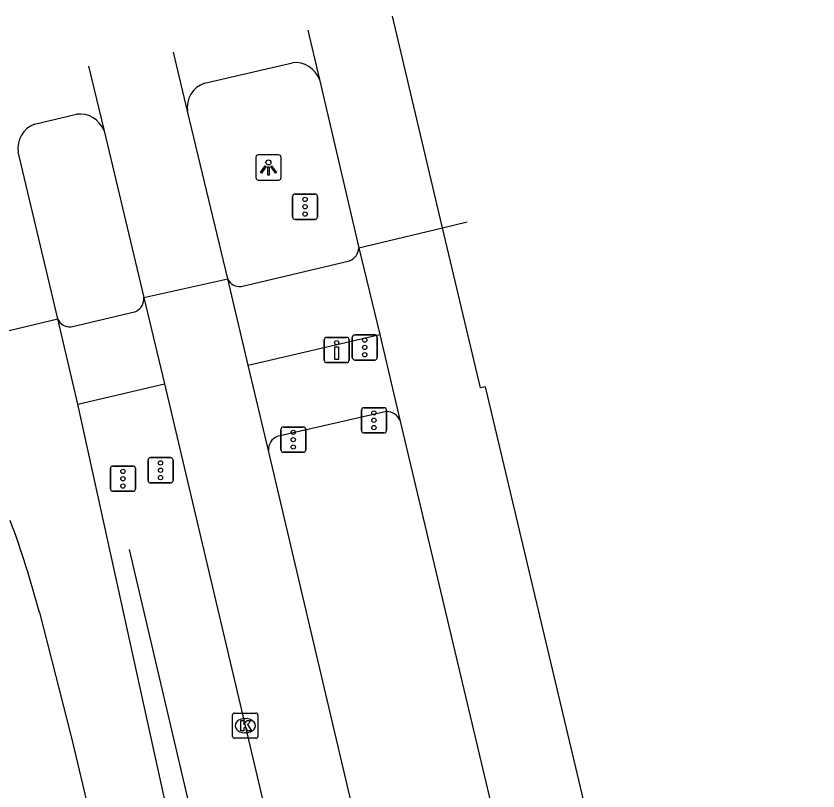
# Model space of a CAD drawing. Extents: x 158461 to 159795, y 387220 to 388672.
# Drawn here: x 159545.47 to 159577.22, y 388640.94 to 388671.64 of the extents above; entities that cross this region are included whole.
import ezdxf

# ---------------------------------------------------------------- set-up
doc = ezdxf.new("R2010")
doc.units = 0
for name, color, linetype in [('IMGEO_Drukknoppaal', 7, 'Continuous'), ('IMGEO_Fietspad_gesloten', 7, 'Continuous'), ('IMGEO_Hek', 7, 'Continuous'), ('IMGEO_Kolk', 7, 'Continuous'), ('IMGEO_Lichtpunt', 7, 'Continuous'), ('IMGEO_OVBaan_gesloten', 7, 'Continuous'), ('IMGEO_Rijbaan_regionaal_gesloten', 7, 'Continuous'), ('IMGEO_Verkeersregelinstallatiepaal', 7, 'Continuous'), ('IMGEO_Voetpad_open', 7, 'Continuous')]:
    doc.layers.add(name, color=color, linetype=linetype)

msp = doc.modelspace()

# ---------------------------------------------------------------- linework, layer by layer
at = {"layer": 'IMGEO_Drukknoppaal'}
for p, q in [((159557.673, 388658.006), (159557.673, 388658.806)), ((159557.673, 388658.806), (159557.673, 388658.006)), ((159557.773, 388658.906), (159558.563, 388658.906)), ((159558.563, 388658.906), (159557.773, 388658.906)), ((159558.663, 388658.806), (159558.663, 388658.006)), ((159558.663, 388658.006), (159558.663, 388658.806)), ((159558.563, 388657.906), (159557.773, 388657.906)), ((159557.773, 388657.906), (159558.563, 388657.906))]:
    msp.add_line(p, q, dxfattribs=at)
msp.add_lwpolyline([(159558.243, 388658.531), (159558.243, 388658.031), (159558.093, 388658.031), (159558.093, 388658.531), (159558.243, 388658.531)], dxfattribs=at)
msp.add_circle((159558.168, 388658.696), 0.085, dxfattribs=at)
for centre, start, end in [((159557.773, 388658.806), 90, 180), ((159557.773, 388658.806), 90, 180), ((159558.563, 388658.806), 0, 90), ((159558.563, 388658.806), 360, 90), ((159557.773, 388658.006), 180, 270), ((159557.773, 388658.006), 180, 270), ((159558.563, 388658.006), 270, 0), ((159558.563, 388658.006), 270, 0)]:
    msp.add_arc(centre, 0.1, start, end, dxfattribs=at)
at = {"layer": 'IMGEO_Fietspad_gesloten'}
for points in [[(159554.386, 388660.921), (159558.68, 388661.937)], [(159547.649, 388659.323), (159550.222, 388659.937)], [(159554.666, 388657.811), (159559.877, 388659.021)], [(159547.914, 388656.263), (159551.354, 388657.066)]]:
    msp.add_lwpolyline(points, dxfattribs=at)
for centre, radius, start, end in [((159558.451, 388662.482), 0.591, 292.8067, 357.1346), ((159554.337, 388661.45), 0.531, 205.6236, 275.3317), ((159549.988, 388660.431), 0.546, 295.3416, 5.3953), ((159547.606, 388659.847), 0.526, 203.4144, 274.6581)]:
    msp.add_arc(centre, radius, start, end, dxfattribs=at)
at = {"layer": 'IMGEO_Hek'}
msp.add_lwpolyline([(159549.957, 388650.5), (159553.234, 388636.471), (159553.883, 388634.002)], dxfattribs=at)
at = {"layer": 'IMGEO_Kolk'}
for p, q in [((159554.046, 388643.097), (159554.046, 388643.949)), ((159554.121, 388644.023), (159554.973, 388644.023)), ((159554.534, 388643.803), (159554.559, 388643.803)), ((159555.047, 388643.949), (159555.047, 388643.097)), ((159554.557, 388643.243), (159554.532, 388643.243)), ((159554.973, 388643.023), (159554.121, 388643.023))]:
    msp.add_line(p, q, dxfattribs=at)
for points in [[(159554.046, 388643.097), (159554.046, 388643.949)], [(159554.121, 388644.023), (159554.973, 388644.023)], [(159555.047, 388643.949), (159555.047, 388643.097)], [(159554.367, 388643.723), (159554.49, 388643.723), (159554.49, 388643.572), (159554.62, 388643.723), (159554.784, 388643.723), (159554.638, 388643.572), (159554.791, 388643.323), (159554.639, 388643.323), (159554.554, 388643.487), (159554.49, 388643.42), (159554.49, 388643.323), (159554.367, 388643.323), (159554.367, 388643.723)], [(159554.973, 388643.023), (159554.121, 388643.023)]]:
    msp.add_lwpolyline(points, dxfattribs=at)
for centre, start, end in [((159554.123, 388643.947), 91.552, 178.448), ((159554.123, 388643.947), 91.552, 178.448), ((159554.971, 388643.947), 1.552, 88.448), ((159554.971, 388643.947), 1.552, 88.448), ((159554.123, 388643.099), 181.552, 268.448), ((159554.123, 388643.099), 181.552, 268.448), ((159554.971, 388643.099), 271.552, 358.448), ((159554.971, 388643.099), 271.552, 358.448)]:
    msp.add_arc(centre, 0.0765, start, end, dxfattribs=at)
for centre, major_axis, ratio, start_param, end_param in [((159554.533, 388643.523), (-0.387, 0.002), 0.722429, 4.712389, 7.853982), ((159554.558, 388643.523), (-0.39, 0.002), 0.717154, 1.570796, 4.712389)]:
    msp.add_ellipse(centre, major_axis=major_axis, ratio=ratio, start_param=start_param, end_param=end_param, dxfattribs=at)
at = {"layer": 'IMGEO_Lichtpunt'}
for p, q in [((159554.969, 388666.042), (159554.969, 388665.235)), ((159554.969, 388666.042), (159554.969, 388665.235)), ((159555.871, 388666.137), (159555.063, 388666.137)), ((159555.871, 388666.137), (159555.063, 388666.137)), ((159555.965, 388665.235), (159555.965, 388666.042)), ((159555.965, 388665.235), (159555.965, 388666.042)), ((159555.063, 388665.141), (159555.871, 388665.141)), ((159555.063, 388665.141), (159555.871, 388665.141))]:
    msp.add_line(p, q, dxfattribs=at)
for points in [[(159555.343, 388665.706), (159555.382, 388665.678), (159555.194, 388665.416), (159555.156, 388665.443), (159555.343, 388665.706)], [(159555.555, 388665.678), (159555.593, 388665.705), (159555.78, 388665.443), (159555.741, 388665.415), (159555.555, 388665.678)], [(159555.445, 388665.658), (159555.492, 388665.658), (159555.492, 388665.336), (159555.445, 388665.336), (159555.445, 388665.658)]]:
    msp.add_lwpolyline(points, dxfattribs=at)
msp.add_circle((159555.468, 388665.84), 0.0994, dxfattribs=at)
for centre, start, end in [((159555.063, 388666.042), 90, 180), ((159555.063, 388666.042), 90, 180), ((159555.871, 388666.042), 0, 90), ((159555.871, 388666.042), 0, 90), ((159555.063, 388665.235), 180, 270), ((159555.063, 388665.235), 180, 270), ((159555.871, 388665.235), 270, 0), ((159555.871, 388665.235), 270, 360)]:
    msp.add_arc(centre, 0.0946, start, end, dxfattribs=at)
at = {"layer": 'IMGEO_OVBaan_gesloten'}
for points in [[(159562.36, 388663.251), (159560.377, 388671.638)], [(159557.024, 388671.084), (159557.485, 388669.126)], [(159552.267, 388667.864), (159551.712, 388670.206)], [(159548.347, 388669.65), (159548.957, 388667.089)], [(159557.485, 388669.126), (159559.041, 388662.452)], [(159553.858, 388661.22), (159552.267, 388667.864)], [(159548.957, 388667.089), (159550.532, 388660.482)], [(159559.041, 388662.452), (159562.36, 388663.251)], [(159573.647, 388616.631), (159569.784, 388632.797), (159564.065, 388656.951), (159563.858, 388656.913), (159562.36, 388663.251)], [(159559.041, 388662.452), (159559.877, 388659.021)], [(159550.532, 388660.482), (159553.858, 388661.22)], [(159554.666, 388657.811), (159553.858, 388661.22)], [(159550.532, 388660.482), (159551.354, 388657.066)], [(159559.877, 388659.021), (159560.669, 388655.637)], [(159555.473, 388654.429), (159554.666, 388657.811)], [(159551.354, 388657.066), (159557.449, 388631.214), (159559.078, 388624.225)], [(159560.669, 388655.637), (159566.614, 388630.594), (159569.986, 388616.432), (159571.524, 388610.003), (159573.039, 388603.793), (159575.333, 388595.468), (159576.711, 388591.154), (159578.048, 388587.446), (159581.919, 388577.341)], [(159562.908, 388622.772), (159555.473, 388654.429)]]:
    msp.add_lwpolyline(points, dxfattribs=at)
at = {"layer": 'IMGEO_Rijbaan_regionaal_gesloten'}
for points in [[(159552.937, 388668.974), (159556.421, 388669.79)], [(159546.204, 388667.351), (159547.87, 388667.752)], [(159547.124, 388659.638), (159545.555, 388666.251)], [(159562.36, 388663.251), (159563.338, 388663.486)], [(159542.595, 388658.557), (159547.124, 388659.638)], [(159547.914, 388656.263), (159547.124, 388659.638)], [(159555.154, 388623.363), (159555.117, 388623.503), (159547.914, 388656.263)], [(159546.399, 388648), (159547.662, 388643.034), (159548.403, 388639.92), (159557.091, 388603.302), (159557.599, 388601.138), (159561.824, 388583.231), (159567.206, 388560.453), (159571.681, 388541.564), (159576.148, 388522.681), (159584.809, 388484.999), (159593.539, 388448.048), (159598.018, 388429.111), (159602.45, 388410.175), (159616.352, 388351.682), (159618.192, 388343.661)]]:
    msp.add_lwpolyline(points, dxfattribs=at)
for centre, radius, start, end in [((159556.513, 388668.753), 1.041, 21.0077, 95.059), ((159553.246, 388668.03), 0.993, 108.117, 189.6523), ((159547.978, 388666.707), 1.051, 21.3229, 95.9161), ((159546.556, 388666.402), 1.012, 110.3288, 188.59), ((159507.274, 388637.654), 40.469, 14.812, 20.2436)]:
    msp.add_arc(centre, radius, start, end, dxfattribs=at)
at = {"layer": 'IMGEO_Verkeersregelinstallatiepaal'}
for p, q in [((159556.42, 388663.682), (159556.42, 388664.482)), ((159556.42, 388664.482), (159556.42, 388663.682)), ((159556.52, 388664.582), (159557.31, 388664.582)), ((159557.31, 388664.582), (159556.52, 388664.582)), ((159557.41, 388664.482), (159557.41, 388663.682)), ((159557.41, 388663.682), (159557.41, 388664.482)), ((159557.31, 388663.582), (159556.52, 388663.582)), ((159556.52, 388663.582), (159557.31, 388663.582)), ((159558.887, 388659.008), (159559.677, 388659.008)), ((159559.677, 388659.008), (159558.887, 388659.008)), ((159558.787, 388658.108), (159558.787, 388658.908)), ((159558.787, 388658.908), (159558.787, 388658.108)), ((159559.777, 388658.908), (159559.777, 388658.108)), ((159559.777, 388658.108), (159559.777, 388658.908)), ((159559.677, 388658.008), (159558.887, 388658.008)), ((159558.887, 388658.008), (159559.677, 388658.008)), ((159559.15, 388655.221), (159559.15, 388656.021)), ((159559.15, 388656.021), (159559.15, 388655.221)), ((159559.25, 388656.121), (159560.04, 388656.121)), ((159560.04, 388656.121), (159559.25, 388656.121)), ((159560.14, 388656.021), (159560.14, 388655.221)), ((159560.14, 388655.221), (159560.14, 388656.021)), ((159555.956, 388654.454), (159555.956, 388655.254)), ((159555.956, 388655.254), (159555.956, 388654.454)), ((159556.056, 388655.354), (159556.846, 388655.354)), ((159556.846, 388655.354), (159556.056, 388655.354)), ((159556.946, 388655.254), (159556.946, 388654.454)), ((159556.946, 388654.454), (159556.946, 388655.254)), ((159560.04, 388655.121), (159559.25, 388655.121)), ((159559.25, 388655.121), (159560.04, 388655.121)), ((159556.846, 388654.354), (159556.056, 388654.354)), ((159556.056, 388654.354), (159556.846, 388654.354)), ((159550.698, 388653.241), (159550.698, 388654.041)), ((159550.698, 388654.041), (159550.698, 388653.241)), ((159550.798, 388654.141), (159551.588, 388654.141)), ((159551.588, 388654.141), (159550.798, 388654.141)), ((159551.688, 388654.041), (159551.688, 388653.241)), ((159551.688, 388653.241), (159551.688, 388654.041)), ((159549.209, 388652.907), (159549.209, 388653.707)), ((159549.209, 388653.707), (159549.209, 388652.907)), ((159549.309, 388653.807), (159550.099, 388653.807)), ((159550.099, 388653.807), (159549.309, 388653.807)), ((159550.199, 388653.707), (159550.199, 388652.907)), ((159550.199, 388652.907), (159550.199, 388653.707)), ((159551.588, 388653.141), (159550.798, 388653.141)), ((159550.798, 388653.141), (159551.588, 388653.141)), ((159550.099, 388652.807), (159549.309, 388652.807)), ((159549.309, 388652.807), (159550.099, 388652.807))]:
    msp.add_line(p, q, dxfattribs=at)
for centre in [(159556.915, 388664.372), (159556.915, 388664.082), (159556.915, 388663.792), (159559.282, 388658.798), (159559.282, 388658.508), (159559.282, 388658.218), (159559.645, 388655.911), (159559.645, 388655.621), (159556.451, 388655.144), (159559.645, 388655.331), (159556.451, 388654.854), (159556.451, 388654.564), (159551.193, 388653.931), (159549.704, 388653.597), (159551.193, 388653.641), (159549.704, 388653.307), (159551.193, 388653.351), (159549.704, 388653.017)]:
    msp.add_circle(centre, 0.085, dxfattribs=at)
for centre, start, end in [((159556.52, 388664.482), 90, 180), ((159556.52, 388664.482), 90, 180), ((159557.31, 388664.482), 0, 90), ((159557.31, 388664.482), 360, 90), ((159556.52, 388663.682), 180, 270), ((159556.52, 388663.682), 180, 270), ((159557.31, 388663.682), 270, 0), ((159557.31, 388663.682), 270, 0), ((159558.887, 388658.908), 90, 180), ((159558.887, 388658.908), 90, 180), ((159559.677, 388658.908), 0, 90), ((159559.677, 388658.908), 360, 90), ((159558.887, 388658.108), 180, 270), ((159558.887, 388658.108), 180, 270), ((159559.677, 388658.108), 270, 0), ((159559.677, 388658.108), 270, 0), ((159559.25, 388656.021), 90, 180), ((159559.25, 388656.021), 90, 180), ((159560.04, 388656.021), 0, 90), ((159560.04, 388656.021), 360, 90), ((159556.056, 388655.254), 90, 180), ((159556.056, 388655.254), 90, 180), ((159556.846, 388655.254), 0, 90), ((159556.846, 388655.254), 360, 90), ((159559.25, 388655.221), 180, 270), ((159559.25, 388655.221), 180, 270), ((159560.04, 388655.221), 270, 0), ((159560.04, 388655.221), 270, 0), ((159556.056, 388654.454), 180, 270), ((159556.056, 388654.454), 180, 270), ((159556.846, 388654.454), 270, 0), ((159556.846, 388654.454), 270, 0), ((159550.798, 388654.041), 90, 180), ((159550.798, 388654.041), 90, 180), ((159551.588, 388654.041), 0, 90), ((159551.588, 388654.041), 360, 90), ((159549.309, 388653.707), 90, 180), ((159549.309, 388653.707), 90, 180), ((159550.099, 388653.707), 0, 90), ((159550.099, 388653.707), 360, 90), ((159550.798, 388653.241), 180, 270), ((159550.798, 388653.241), 180, 270), ((159551.588, 388653.241), 270, 0), ((159551.588, 388653.241), 270, 0), ((159549.309, 388652.907), 180, 270), ((159549.309, 388652.907), 180, 270), ((159550.099, 388652.907), 270, 0), ((159550.099, 388652.907), 270, 0)]:
    msp.add_arc(centre, 0.1, start, end, dxfattribs=at)
at = {"layer": 'IMGEO_Voetpad_open'}
msp.add_lwpolyline([(159560.147, 388655.97), (159555.818, 388654.983)], dxfattribs=at)
for centre, radius, start, end in [((159560.133, 388655.373), 0.597, 26.2507, 88.6792), ((159556.03, 388654.466), 0.559, 112.3489, 183.8264)]:
    msp.add_arc(centre, radius, start, end, dxfattribs=at)

doc.saveas('drawing.dxf')
